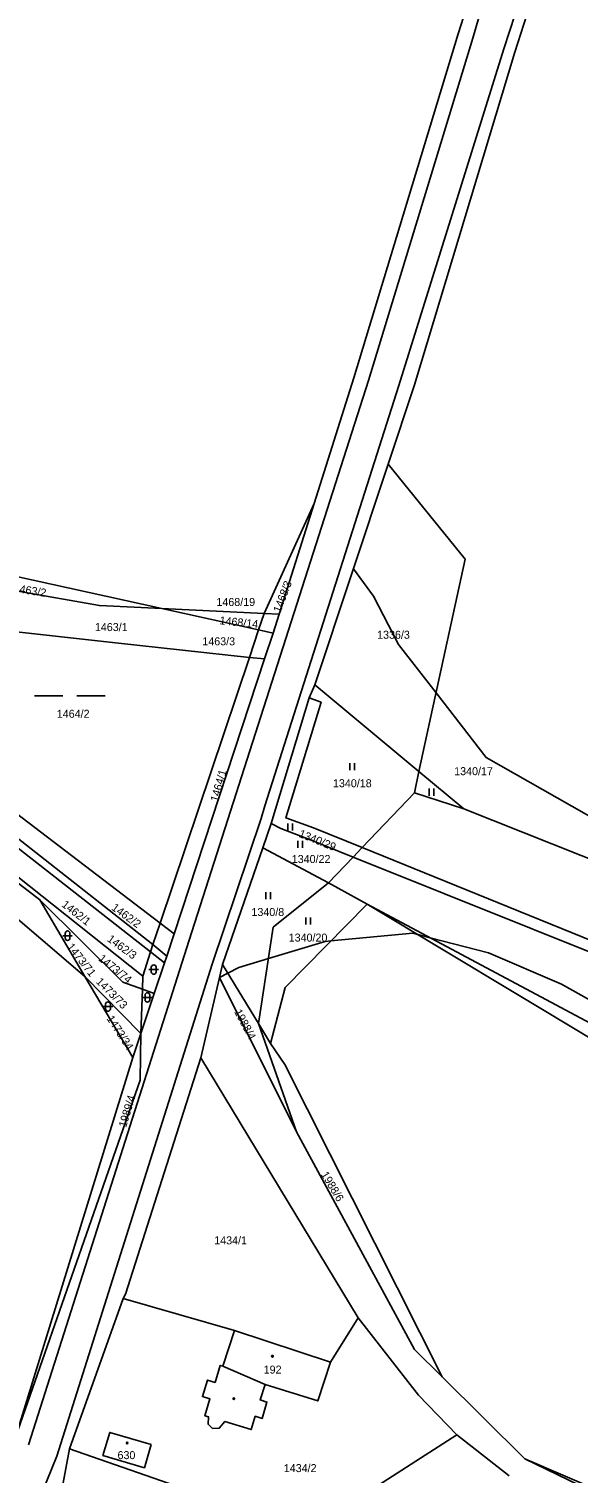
# Model space of a CAD drawing. Extents: x -794765 to -785424, y -1118958 to -1108731.
# Drawn here: x -787530.8 to -787414.2, y -1117691.3 to -1117384.5 of the extents above; entities that cross this region are included whole.
import ezdxf

# ---------------------------------------------------------------- set-up
doc = ezdxf.new("R2010")
doc.units = 0
for name, color, linetype in [('Level 66', 7, 'Continuous'), ('Level 75', 7, 'Continuous'), ('Level 76', 7, 'Continuous'), ('Level 77', 7, 'Continuous'), ('Level 79', 7, 'Continuous'), ('Level 81', 7, 'Continuous')]:
    doc.layers.add(name, color=color, linetype=linetype)

msp = doc.modelspace()

# ---------------------------------------------------------------- linework, layer by layer
at = {"layer": 'Level 66'}
for p, q in [((-787529.66, -1117526.16), (-787523.66, -1117526.16)), ((-787520.66, -1117526.16), (-787514.66, -1117526.16)), ((-787462.71, -1117541.99), (-787462.71, -1117540.49)), ((-787461.71, -1117541.99), (-787461.71, -1117540.49)), ((-787445.86, -1117547.4), (-787445.86, -1117545.9)), ((-787444.86, -1117547.4), (-787444.86, -1117545.9)), ((-787475.87, -1117554.78), (-787475.87, -1117553.28)), ((-787474.87, -1117554.78), (-787474.87, -1117553.28)), ((-787473.76, -1117558.49), (-787473.76, -1117556.99)), ((-787472.76, -1117558.49), (-787472.76, -1117556.99)), ((-787480.52, -1117569.39), (-787480.52, -1117567.89)), ((-787479.52, -1117569.39), (-787479.52, -1117567.89)), ((-787472.06, -1117574.76), (-787472.06, -1117573.26)), ((-787471.06, -1117574.76), (-787471.06, -1117573.26)), ((-787523.64, -1117577.14), (-787521.64, -1117577.14)), ((-787523.14, -1117576.64), (-787523.14, -1117577.64)), ((-787522.14, -1117577.64), (-787522.14, -1117576.64)), ((-787505.35, -1117584.34), (-787503.35, -1117584.34)), ((-787504.85, -1117583.84), (-787504.85, -1117584.84)), ((-787503.85, -1117584.84), (-787503.85, -1117583.84)), ((-787506.68, -1117590.25), (-787504.68, -1117590.25)), ((-787506.18, -1117589.75), (-787506.18, -1117590.75)), ((-787505.18, -1117590.75), (-787505.18, -1117589.75)), ((-787515.05, -1117592.19), (-787513.05, -1117592.19)), ((-787514.55, -1117591.69), (-787514.55, -1117592.69)), ((-787513.55, -1117592.69), (-787513.55, -1117591.69))]:
    msp.add_line(p, q, dxfattribs=at)
for centre, start, end in [((-787522.64, -1117576.64), 0, 180), ((-787522.64, -1117577.64), 180, 359.9879), ((-787504.35, -1117583.84), 0, 180), ((-787504.35, -1117584.84), 180, 359.9879), ((-787505.68, -1117589.75), 0, 180), ((-787505.68, -1117590.75), 180, 359.9879), ((-787514.05, -1117591.69), 0, 180), ((-787514.05, -1117592.69), 180, 359.9879)]:
    msp.add_arc(centre, 0.5, start, end, dxfattribs=at)
at = {"layer": 'Level 75'}
for p, q in [((-787470.14, -1117523.83), (-787454.54, -1117476.95)), ((-787470.3, -1117485.34), (-787480.89, -1117508.67)), ((-787477.73, -1117508.82), (-787470.3, -1117485.34)), ((-787502.65, -1117507.64), (-787539.75, -1117499.49)), ((-787482.06, -1117512.17), (-787502.65, -1117507.64)), ((-787480.89, -1117508.67), (-787502.65, -1117507.64)), ((-787482.06, -1117512.17), (-787480.89, -1117508.67)), ((-787480.89, -1117508.67), (-787477.73, -1117508.82)), ((-787477.73, -1117508.82), (-787479, -1117512.84)), ((-787484.02, -1117518.01), (-787482.06, -1117512.17)), ((-787479, -1117512.84), (-787482.06, -1117512.17)), ((-787479, -1117512.84), (-787480.79, -1117518.36)), ((-787484.02, -1117518.01), (-787502.99, -1117574.48)), ((-787480.79, -1117518.36), (-787500, -1117576.76)), ((-787484.02, -1117518.01), (-787480.79, -1117518.36)), ((-787502.99, -1117574.48), (-787567.51, -1117525.22)), ((-787471.33, -1117526.59), (-787470.14, -1117523.83)), ((-787470.14, -1117523.83), (-787448.02, -1117542.27)), ((-787570.92, -1117528.99), (-787505.01, -1117580.6)), ((-787504.51, -1117579.02), (-787569.81, -1117527.76)), ((-787479.42, -1117553.33), (-787471.33, -1117526.59)), ((-787518.94, -1117585.79), (-787573.37, -1117539.42)), ((-787448.02, -1117542.27), (-787449, -1117546.78)), ((-787448.02, -1117542.27), (-787438.47, -1117550.22)), ((-787449, -1117546.78), (-787460.09, -1117558.43)), ((-787438.47, -1117550.22), (-787449, -1117546.78)), ((-787438.47, -1117550.22), (-787314.62, -1117599.54)), ((-787481.2, -1117558.5), (-787479.42, -1117553.33)), ((-787481.2, -1117558.5), (-787489.74, -1117583.27)), ((-787467.2, -1117565.89), (-787481.2, -1117558.5)), ((-787460.09, -1117558.43), (-787462, -1117560.43)), ((-787462, -1117560.43), (-787467.2, -1117565.89)), ((-787459.04, -1117570.42), (-787467.2, -1117565.89)), ((-787518.94, -1117585.79), (-787528.5, -1117569.51)), ((-787502.99, -1117574.48), (-787504.51, -1117579.02)), ((-787500, -1117576.76), (-787502.99, -1117574.48)), ((-787500, -1117576.76), (-787501.57, -1117581.52)), ((-787506.64, -1117585.77), (-787505.01, -1117580.6)), ((-787505.01, -1117580.6), (-787504.51, -1117579.02)), ((-787505.01, -1117580.6), (-787502.03, -1117582.93)), ((-787504.51, -1117579.02), (-787501.57, -1117581.52)), ((-787501.57, -1117581.52), (-787502.03, -1117582.93)), ((-787502.03, -1117582.93), (-787504.22, -1117589.42)), ((-787490.38, -1117586.02), (-787489.74, -1117583.27)), ((-787489.74, -1117583.27), (-787482.1, -1117595.77)), ((-787518.94, -1117585.79), (-787508.81, -1117603.03)), ((-787507.08, -1117597.9), (-787518.94, -1117585.79)), ((-787506.64, -1117585.77), (-787506.74, -1117588.51)), ((-787494.34, -1117603.08), (-787490.38, -1117586.02)), ((-787474.03, -1117618.82), (-787490.38, -1117586.02)), ((-787507.08, -1117597.9), (-787506.74, -1117588.51)), ((-787504.22, -1117589.42), (-787507.08, -1117597.9)), ((-787504.22, -1117589.42), (-787506.74, -1117588.51)), ((-787482.1, -1117595.77), (-787479.51, -1117600.01)), ((-787474.03, -1117618.82), (-787482.1, -1117595.77)), ((-787508.81, -1117603.03), (-787507.08, -1117597.9)), ((-787508.81, -1117603.03), (-787533.71, -1117683.65)), ((-787494.34, -1117603.08), (-787460.9, -1117658.31)), ((-787522.2, -1117686.13), (-787510.81, -1117654.24)), ((-787510.81, -1117654.24), (-787487.21, -1117661.01)), ((-787466.81, -1117667.72), (-787460.9, -1117658.31)), ((-787466.81, -1117667.72), (-787487.21, -1117661.01)), ((-787443.11, -1117670.88), (-787425.55, -1117688.26)), ((-787477.42, -1117707.15), (-787440.01, -1117683.2)), ((-787440.01, -1117683.2), (-787428.9, -1117691.89))]:
    msp.add_line(p, q, dxfattribs=at)
for points in [[(-787430.26, -1117335.21), (-787428.05, -1117340.05), (-787429.03, -1117352.09), (-787439.69, -1117385.56), (-787461.86, -1117458.64), (-787470.3, -1117485.34)], [(-787413.04, -1117343.78), (-787427.63, -1117389.42), (-787448.94, -1117460.1), (-787454.54, -1117476.95)], [(-787454.54, -1117476.95), (-787438.18, -1117497.19), (-787448.02, -1117542.27)], [(-787528.5, -1117569.51), (-787578.02, -1117531.48), (-787752.52, -1117478.33)], [(-787502.65, -1117507.64), (-787515.88, -1117507.02), (-787543.31, -1117502.19)], [(-787554.03, -1117510.32), (-787512.48, -1117514.91), (-787484.02, -1117518.01)], [(-787570.92, -1117528.99), (-787573.94, -1117532.31), (-787506.64, -1117585.77)], [(-787471.33, -1117526.59), (-787468.81, -1117527.55), (-787476.28, -1117552.12), (-787470.43, -1117554.23), (-787460.09, -1117558.43)], [(-787462, -1117560.43), (-787471.27, -1117556.71), (-787477.32, -1117554.4), (-787479.42, -1117553.33)], [(-787460.09, -1117558.43), (-787384.46, -1117589.14), (-787316.54, -1117617.47)], [(-787462, -1117560.43), (-787385.34, -1117591.22), (-787316.9, -1117620.47)], [(-787482.1, -1117595.77), (-787478.95, -1117575.34), (-787467.2, -1117565.89)], [(-787506.74, -1117588.51), (-787510.93, -1117587.01), (-787528.5, -1117569.51)], [(-787479.51, -1117600.01), (-787476.45, -1117588.13), (-787459.04, -1117570.42)], [(-787311.06, -1117641.19), (-787328.89, -1117632.33), (-787340.58, -1117632.95), (-787378.91, -1117613.22), (-787459.04, -1117570.42)], [(-787459.04, -1117570.42), (-787410.93, -1117599.34), (-787389.9, -1117611.79), (-787340.35, -1117636.15), (-787309.36, -1117647.22)], [(-787507.08, -1117597.9), (-787507.22, -1117607.81), (-787533.71, -1117683.65)], [(-787479.51, -1117600.01), (-787476.53, -1117604.49), (-787443.11, -1117670.88)], [(-787510.81, -1117654.24), (-787510.33, -1117653.28), (-787494.34, -1117603.08)], [(-787443.11, -1117670.88), (-787448.94, -1117665.02), (-787474.03, -1117618.82)], [(-787460.9, -1117658.31), (-787448.15, -1117674.77), (-787440.01, -1117683.2)], [(-787487.21, -1117661.01), (-787489.7, -1117668.58), (-787490.22, -1117668.42), (-787491.32, -1117672.03), (-787492.94, -1117671.54), (-787494.01, -1117675.06), (-787492.4, -1117675.55), (-787493.48, -1117679.11), (-787492.7, -1117679.35), (-787492.79, -1117680.93), (-787491.86, -1117681.81), (-787490.42, -1117681.76), (-787489.24, -1117680.32), (-787483.64, -1117682.04), (-787482.78, -1117679.22), (-787481.31, -1117679.68), (-787480.29, -1117676.2), (-787481.71, -1117675.77), (-787480.7, -1117672.45), (-787469.52, -1117675.95), (-787466.81, -1117667.72)], [(-787504.88, -1117685.22), (-787513.68, -1117682.64), (-787515.13, -1117687.56), (-787506.32, -1117690.15), (-787504.88, -1117685.22)], [(-787530.78, -1117708.79), (-787529.02, -1117705.68), (-787523.54, -1117693.37), (-787522.2, -1117686.13)], [(-787522.2, -1117686.13), (-787498.04, -1117694.54), (-787485.6, -1117700.93)], [(-787255.59, -1117781.03), (-787341.85, -1117724.21), (-787425.55, -1117688.26)], [(-787425.55, -1117688.26), (-787339.28, -1117730.12), (-787249.62, -1117788.3)]]:
    msp.add_lwpolyline(points, dxfattribs=at)
at = {"layer": 'Level 77'}
for p, q in [((-787415.24, -1117342.91), (-787429.99, -1117388.74)), ((-787436.56, -1117386.51), (-787426.99, -1117352.77)), ((-787458.74, -1117459.2), (-787436.56, -1117386.51)), ((-787429.99, -1117388.74), (-787452.26, -1117460.27)), ((-787496.79, -1117578.12), (-787458.74, -1117459.2)), ((-787452.26, -1117460.27), (-787480.73, -1117549.57)), ((-787480.73, -1117549.57), (-787481.52, -1117552.25)), ((-787481.52, -1117552.25), (-787491.94, -1117583.19)), ((-787530.91, -1117685.26), (-787496.79, -1117578.12)), ((-787491.94, -1117583.19), (-787524.88, -1117687.68)), ((-787489.7, -1117668.58), (-787480.7, -1117672.45)), ((-787531.9, -1117704.83), (-787524.88, -1117687.68))]:
    msp.add_line(p, q, dxfattribs=at)
at = {"layer": 'Level 79'}
for centre in [(-787479.13, -1117666.47), (-787487.33, -1117675.47), (-787509.98, -1117684.91)]:
    msp.add_circle(centre, 0.175, dxfattribs=at)
at = {"layer": 'Level 81'}
for points in [[(-787191.1, -1117610.63), (-787206.5, -1117611), (-787219.92, -1117611.31), (-787252.91, -1117608.11), (-787261.71, -1117605.78), (-787266.65, -1117604.47), (-787270.19, -1117603.53), (-787290.43, -1117598.89), (-787300.02, -1117595.72), (-787314.08, -1117591.07), (-787324.53, -1117587.62), (-787339.3, -1117584.36), (-787362.84, -1117575), (-787373.33, -1117569.71), (-787389.32, -1117563.89), (-787403.58, -1117556.41), (-787433.76, -1117539.31), (-787444.38, -1117525.57), (-787452.36, -1117515.25), (-787457.68, -1117504.99), (-787461.95, -1117499.22), (-787461.95, -1117499.22)], [(-787490.38, -1117586.03), (-787490.38, -1117586.03), (-787488.61, -1117585.12), (-787486.29, -1117583.92), (-787479.98, -1117582), (-787467.96, -1117578.37), (-787466.74, -1117578.25), (-787449.29, -1117576.63), (-787448.27, -1117576.89), (-787445.66, -1117577.57), (-787433.27, -1117580.76), (-787417.72, -1117587.42)], [(-787417.72, -1117587.42), (-787400.54, -1117597.07), (-787369.92, -1117613.34), (-787338, -1117627.53), (-787311.28, -1117640.41), (-787297.7, -1117646.95), (-787294.75, -1117647.86), (-787292.59, -1117648.82), (-787265.76, -1117660.71), (-787265.1, -1117660.94), (-787233.78, -1117671.93), (-787227.93, -1117673.86), (-787191.82, -1117685.76), (-787190, -1117686.35), (-787180.34, -1117690.78), (-787169.78, -1117695.08)]]:
    msp.add_lwpolyline(points, dxfattribs=at)

# ---------------------------------------------------------------- texts
at = {"layer": 'Level 76'}
for s, rotation, p in [('1468/3', 69, (-787477.45, -1117508.65)), ('1463/2', 351, (-787534.17, -1117504.09)), ('1468/14', 354, (-787490.42, -1117510.97)), ('1464/1', 74, (-787490.73, -1117548.83)), ('1340/29', 338, (-787473.69, -1117556.1)), ('1462/1', 322, (-787524.03, -1117570.81)), ('1462/2', 324, (-787513.46, -1117571.51)), ('1462/3', 324, (-787514.37, -1117578.17)), ('1473/71', 308, (-787522.86, -1117579.54)), ('1473/74', 321, (-787516.23, -1117582.26)), ('1473/73', 315, (-787516.73, -1117587.05)), ('1988/4', 298, (-787487.31, -1117593.29)), ('1473/34', 303, (-787514.42, -1117594.74)), ('1989/4', 73, (-787510.23, -1117618)), ('1988/6', 301, (-787468.9, -1117627.85))]:
    msp.add_text(s, height=1.7, rotation=rotation, dxfattribs=at).set_placement(p)
for s, p in [('1468/19', (-787491.03, -1117507.1)), ('1463/1', (-787516.83, -1117512.43)), ('1463/3', (-787494.02, -1117515.46)), ('1336/3', (-787456.91, -1117514.06)), ('1464/2', (-787524.92, -1117530.85)), ('1340/17', (-787440.54, -1117543.04)), ('1340/18', (-787466.28, -1117545.6)), ('1340/22', (-787475.03, -1117561.7)), ('1340/8', (-787483.59, -1117572.96)), ('1340/20', (-787475.68, -1117578.39)), ('1434/1', (-787491.49, -1117642.71)), ('192', (-787480.99, -1117670.16)), ('630', (-787512.03, -1117688.33)), ('1434/2', (-787476.72, -1117691.09))]:
    msp.add_text(s, height=1.7, dxfattribs=at).set_placement(p)

doc.saveas('drawing.dxf')
